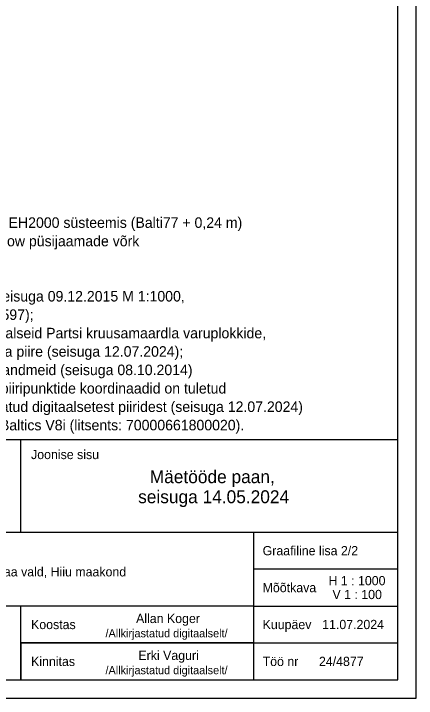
# Model space of a CAD drawing. Extents: x 433497 to 434382, y 6534486 to 6534993.
# Drawn here: x 434272.7 to 434381.6, y 6534486 to 6534671.5 of the extents above; entities that cross this region are included whole.
import ezdxf

# ---------------------------------------------------------------- set-up
doc = ezdxf.new("R2010")
doc.units = 0
doc.layers.add('VORMISTUS', color=7, linetype='Continuous')

msp = doc.modelspace()

# ---------------------------------------------------------------- linework, layer by layer
at = {"layer": 'VORMISTUS'}
for p, q in [((434191.62, 6534531.03), (434376.62, 6534531.03)), ((434274.62, 6534501.03), (434376.62, 6534501.03))]:
    msp.add_line(p, q, dxfattribs=at)
for points in [[(433496.62, 6534983.07), (433496.62, 6534486.03), (434381.62, 6534486.03), (434381.62, 6534983.07)], [(434376.62, 6534978.07), (433516.62, 6534978.07), (433516.62, 6534491.03), (434376.62, 6534491.03)], [(434191.62, 6534491.03), (434376.62, 6534491.03), (434376.62, 6534556.03), (434191.62, 6534556.03)], [(434274.62, 6534491.03), (434337.62, 6534491.03), (434337.62, 6534501.03), (434274.62, 6534501.03)]]:
    msp.add_lwpolyline(points, close=True, dxfattribs=at)
for points in [[(434274.62, 6534531.03), (434274.62, 6534556.03)], [(434337.62, 6534491.03), (434337.62, 6534531.03)], [(434376.62, 6534521.03), (434337.62, 6534521.03)], [(434337.62, 6534511.03), (434191.62, 6534511.03)], [(434274.62, 6534491.03), (434274.62, 6534511.03)], [(434337.62, 6534511.03), (434376.62, 6534511.03)]]:
    msp.add_lwpolyline(points, dxfattribs=at)

# ---------------------------------------------------------------- texts
for s, p in [('1. Koordinaadid L-Est 97 süsteemis, kõrgused EH2000 süsteemis (Balti77 + 0,24 m)', (434192.28, 6534613.48)), ('2. Lähtekoordinaadid ja kõrgus Trimble VRS Now püsijaamade võrk', (434192.28, 6534608.49)), ('    - Partsi IV kruusakarjääri mäetööde paani seisuga 09.12.2015 M 1:1000,', (434192.28, 6534593.53)), ('      OÜ Inseneribüroo STEIGER, (Töö nr 15/1597);', (434192.28, 6534588.54)), ('    - Keskkonnaregistri maardlate nimistu digitaalseid Partsi kruusamaardla varuplokkide, ', (434192.28, 6534583.55)), ('      mäeeraldiste ja mäeeraldiste teenindusmaa piire (seisuga 12.07.2024);', (434192.28, 6534578.57)), ('    - Maa-ameti väljastatud katastriüksuste piiriandmeid (seisuga 08.10.2014)', (434192.28, 6534573.58)), ('5. Mäeeraldise ja mäeeraldise teenindusmaa piiripunktide koordinaadid on tuletud ', (434192.28, 6534568.59)), ('    keskkonnaregistri maardlate nimistu väljastatud digitaalsetest piiridest (seisuga 12.07.2024)', (434192.28, 6534563.6)), ('6. Kasutatud tarkvara: Bentley PowerCivil for Baltics V8i (litsents: 70000661800020).', (434192.28, 6534558.62))]:
    msp.add_text(s, height=2.85, rotation=0.0038, dxfattribs=at).set_placement(p)
for s, height, p in [('Joonise sisu', 2.5, (434277.38, 6534550.84)), ('Mäetööde paan,', 3.5, (434309.5, 6534544.32)), (' seisuga 14.05.2024', 3.5, (434305.05, 6534538.89)), ('Graafiline lisa 2/2', 2.5, (434340.04, 6534524.78)), ('Tööstuse tee 18, Kõrgessaare alevik, 92201 Hiiumaa vald, Hiiu maakond', 2.5, (434195.14, 6534519.06)), ('H 1 : 1000', 2.5, (434357.86, 6534516.66)), ('Mõõtkava', 2.5, (434340.04, 6534514.78)), ('V 1 : 100', 2.5, (434358.93, 6534512.91)), ('Allan Koger', 2.5, (434305.79, 6534506.42)), ('Koostas', 2.5, (434277.38, 6534504.78)), ('Kuupäev', 2.5, (434340.04, 6534504.78)), ('11.07.2024', 2.5, (434356.15, 6534504.78)), ('/Allkirjastatud digitaalselt/', 2.2, (434297.52, 6534502.56)), ('Erki Vaguri', 2.5, (434306.42, 6534496.42)), ('Kinnitas', 2.5, (434277.38, 6534494.78)), ('Töö nr', 2.5, (434340.04, 6534494.78)), ('24/4877', 2.5, (434355.28, 6534494.78)), ('/Allkirjastatud digitaalselt/', 2.2, (434297.52, 6534492.56))]:
    msp.add_text(s, height=height, dxfattribs=at).set_placement(p)

doc.saveas('drawing.dxf')
